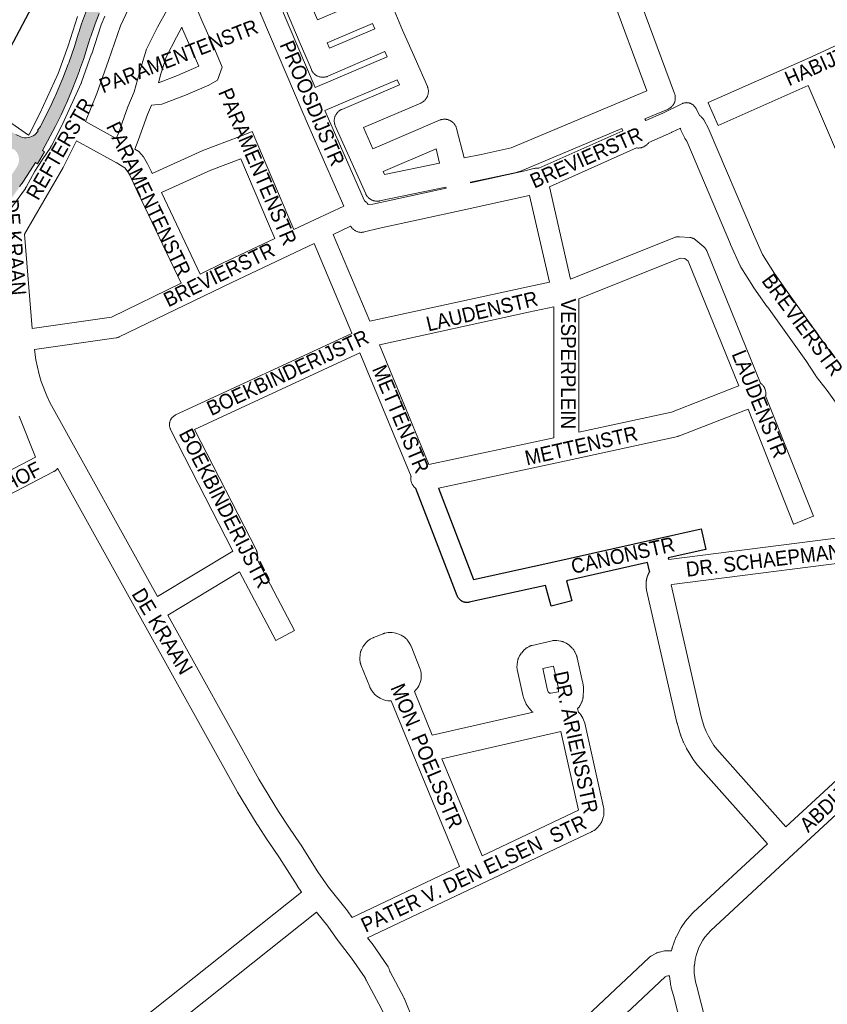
# Paper-space layout 'Layout1' of a CAD drawing. Header units: metres. Extents: x 123097 to 144122, y 392739 to 407589.
# Tile 456 of 510: x 137287 to 137707, y 399248 to 399760. Entities that reach past the tile are written whole.
import ezdxf
from ezdxf.enums import TextEntityAlignment as Align

# ---------------------------------------------------------------- set-up
doc = ezdxf.new("R2010")
doc.units = ezdxf.units.M
doc.header["$MEASUREMENT"] = 0
for name, color, linetype, lineweight in [('gs-anno-wegen algemeen tekst', 7, 'Continuous', 0), ('gs-knt-spoorlijn', 7, 'Continuous', 30), ('gs-knt-wegen algemeen', 7, 'Continuous', 0), ('ir-ARC-asfalt-hoofdwegen-te inspecteren', 5, 'Continuous', 0)]:
    doc.layers.add(name, color=color, linetype=linetype, lineweight=lineweight)
doc.styles.add('Style-Arial', font='arial.ttf')

psp = doc.layouts.get("Layout1")

# ---------------------------------------------------------------- hatches: boundary and pattern name
at = {"layer": 'ir-ARC-asfalt-hoofdwegen-te inspecteren', "linetype": 'Continuous', "lineweight": 13, "extrusion": (0, 0, -1)}
psp.add_hatch(color=5, dxfattribs=at).paths.add_polyline_path([(-137357.448, 399815.748, 0.359894), (-137356.053, 399815.67, 0.3823492), (-137355.754, 399817.101), (-137356.12, 399817.64), (-137356.401, 399818.045), (-137352.855, 399820.848), (-137348.441, 399814.178), (-137346.764, 399811.687), (-137344.158, 399807.578), (-137343.957, 399807.261), (-137343.768, 399806.937), (-137338.799, 399798.413), (-137334.739, 399791.633), (-137334.746, 399791.628), (-137334.546, 399791.311), (-137334.357, 399790.987), (-137330.904, 399785.079), (-137328.67, 399780.735), (-137328.671, 399780.735), (-137328.498, 399780.402), (-137328.332, 399780.066), (-137326.19, 399775.733), (-137322.272, 399766.659), (-137322.123, 399766.315), (-137321.992, 399765.964), (-137318.903, 399757.669), (-137317.412, 399753.023), (-137317.297, 399752.666), (-137317.191, 399752.306), (-137317.185, 399752.308), (-137315.145, 399745.764), (-137312.205, 399737.365), (-137312.208, 399737.364), (-137312.081, 399737.011), (-137311.954, 399736.658), (-137311.947, 399736.661), (-137309.148, 399729.339), (-137305.294, 399720.249), (-137305.299, 399720.247), (-137305.148, 399719.904), (-137304.997, 399719.561), (-137304.991, 399719.564), (-137302.522, 399714.222), (-137297.734, 399704.708), (-137297.742, 399704.704), (-137297.565, 399704.373), (-137297.453, 399704.163), (-137297.388, 399704.042), (-137297.366, 399704.054, 0.0675704), (-137295.952, 399702.247), (-137296.326, 399701.816), (-137294.487, 399699.927, 0.2591916), (-137287.251, 399698.782), (-137284.741, 399700.03), (-137280.695, 399702.488), (-137281.121, 399703.138), (-137279.372, 399704.269), (-137279.057, 399704.473), (-137278.862, 399704.592, 0.0006048), (-137278.819, 399704.621), (-137278.739, 399704.671), (-137278.741, 399704.675, 0.0258077), (-137276.986, 399706.029), (-137276.982, 399706.033, 0.0447258), (-137274.306, 399708.781), (-137271.631, 399703.692), (-137271.871, 399703.378), (-137274.31, 399700.385), (-137274.546, 399700.094), (-137274.622, 399700.001), (-137274.699, 399699.911), (-137274.788, 399699.807), (-137274.786, 399699.806, -0.0621577), (-137279.897, 399695.216), (-137280.72, 399694.637, 0.0674347), (-137282.327, 399693.096), (-137282.332, 399693.1), (-137282.554, 399692.798), (-137282.776, 399692.496), (-137282.767, 399692.489, 0.0131276), (-137282.996, 399692.119), (-137283.438, 399692.546), (-137284.377, 399691.719, 0.3454921), (-137285.268, 399683.229), (-137281.062, 399676.844), (-137280.485, 399677.132, 0.0272032), (-137277.669, 399672.051), (-137277.041, 399671.073), (-137276.391, 399670.109), (-137273.762, 399666.706), (-137273.763, 399666.705), (-137273.533, 399666.409), (-137273.303, 399666.113), (-137273.302, 399666.114), (-137269.068, 399660.7), (-137264.718, 399655.345), (-137264.725, 399655.34), (-137264.482, 399655.054), (-137264.239, 399654.768), (-137264.236, 399654.771), (-137259.732, 399649.605), (-137253.038, 399642.28), (-137252.785, 399642.003), (-137252.534, 399641.724), (-137252.533, 399641.725), (-137247.944, 399636.649), (-137247.651, 399636.313), (-137246.625, 399635.137), (-137244.149, 399632.154), (-137244.151, 399632.151), (-137243.909, 399631.865), (-137243.67, 399631.576), (-137240.572, 399627.824), (-137235.059, 399620.69), (-137233.956, 399619.18), (-137233.735, 399618.877), (-137233.519, 399618.57), (-137233.514, 399618.574, -0.0141233), (-137226.664, 399608.595), (-137226.461, 399608.28), (-137226.456, 399608.283, -0.0210449), (-137217.088, 399592.824), (-137216.911, 399592.493), (-137212.789, 399584.79), (-137212.797, 399584.785), (-137212.616, 399584.457), (-137212.436, 399584.131), (-137212.435, 399584.129), (-137208.049, 399575.933), (-137207.692, 399575.169), (-137205.602, 399571.243), (-137214.921, 399575.019), (-137217.999, 399580.843), (-137218.547, 399581.738), (-137221.456, 399586.973), (-137223.884, 399591.207), (-137223.875, 399591.212), (-137224.071, 399591.532), (-137224.265, 399591.853), (-137227.807, 399597.692), (-137231.023, 399602.763), (-137232.063, 399604.329), (-137232.056, 399604.333), (-137232.27, 399604.641), (-137232.481, 399604.951), (-137233.522, 399606.486), (-137238.662, 399613.928), (-137240.365, 399616.208), (-137240.589, 399616.508), (-137240.801, 399616.817), (-137240.815, 399616.808), (-137242.543, 399619.094), (-137247.468, 399625.414), (-137248.625, 399626.883), (-137248.62, 399626.887), (-137248.857, 399627.178), (-137249.094, 399627.469), (-137249.095, 399627.468), (-137252.816, 399631.999), (-137259.325, 399639.438), (-137259.572, 399639.72), (-137259.809, 399640.011), (-137259.827, 399639.996), (-137264.482, 399645.042), (-137269.036, 399650.224), (-137269.283, 399650.505), (-137269.52, 399650.796), (-137269.527, 399650.79), (-137273.981, 399655.999), (-137278.96, 399662.329), (-137279.192, 399662.624), (-137279.417, 399662.924), (-137283.532, 399668.408), (-137286.661, 399672.917), (-137287.47, 399674.084), (-137287.684, 399674.392), (-137287.893, 399674.703), (-137290.596, 399678.726), (-137294.93, 399685.463), (-137295.975, 399684.851), (-137299.551, 399691.033), (-137298.521, 399691.654), (-137302.629, 399699.169), (-137305.332, 399704.363), (-137305.33, 399704.365), (-137305.505, 399704.696), (-137305.67, 399705.032), (-137308.258, 399710.3), (-137310.717, 399715.618), (-137310.714, 399715.619), (-137310.874, 399715.958), (-137311.023, 399716.302), (-137313.351, 399721.677), (-137316.62, 399730.089), (-137317.608, 399732.785), (-137317.737, 399733.137), (-137317.862, 399733.49), (-137319.822, 399739.017), (-137322.539, 399747.616), (-137323.436, 399750.361), (-137323.434, 399750.361), (-137323.552, 399750.717), (-137323.67, 399751.073), (-137323.674, 399751.072), (-137325.572, 399756.589), (-137325.905, 399757.558), (-137328.078, 399763.009), (-137328.073, 399763.011), (-137328.217, 399763.357), (-137328.361, 399763.703), (-137329.45, 399766.33), (-137330.668, 399769.076), (-137331.951, 399771.825), (-137333.766, 399775.385), (-137335.174, 399777.922), (-137335.173, 399777.923), (-137335.356, 399778.25), (-137335.537, 399778.578), (-137338.347, 399783.671), (-137339.837, 399786.314), (-137341.414, 399788.715), (-137341.408, 399788.719), (-137341.62, 399789.028), (-137341.832, 399789.338), (-137345.702, 399794.998), (-137349.804, 399800.695), (-137352.24, 399803.735), (-137352.235, 399803.74), (-137352.475, 399804.028), (-137352.715, 399804.316), (-137352.726, 399804.307), (-137357.443, 399809.546), (-137359.208, 399811.756), (-137359.857, 399812.527), (-137361.347, 399814.124), (-137358.232, 399816.596), (-137357.993, 399816.342), (-137357.861, 399816.202)])

# ---------------------------------------------------------------- linework, layer by layer
at = {"color": 7, "linetype": 'Continuous', "flags": 128}
for points in [[(137614.766, 399472.938), (137614.58, 399472.896, -0.3692235), (137614.569, 399472.903), (137613.576, 399477.36), (137571.259, 399467.865), (137574.044, 399457.448, -0.3840123), (137574.037, 399457.436), (137563.41, 399454.595, -0.3840137), (137563.398, 399454.601), (137560.494, 399465.465), (137520.747, 399456.67), (137520.483, 399456.618), (137520.215, 399456.579), (137519.947, 399456.554), (137519.677, 399456.541), (137519.407, 399456.542), (137519.138, 399456.556), (137518.869, 399456.583), (137518.602, 399456.623), (137518.338, 399456.677), (137518.076, 399456.743), (137517.818, 399456.822), (137517.564, 399456.913), (137517.315, 399457.017), (137517.071, 399457.133), (137516.833, 399457.26), (137516.602, 399457.399), (137516.378, 399457.55), (137516.161, 399457.711), (137515.953, 399457.882), (137515.753, 399458.064), (137515.563, 399458.255), (137515.381, 399458.455), (137515.211, 399458.664), (137515.05, 399458.88), (137514.9, 399459.105), (137514.761, 399459.337), (137514.634, 399459.575), (137514.519, 399459.819), (137514.416, 399460.068), (137492.913, 399515.847)], [(137504.631, 399516.082), (137522.994, 399468.454), (137563.256, 399477.363), (137616.547, 399489.32), (137641.408, 399494.863, -0.369235), (137641.419, 399494.856), (137643.813, 399484.118, -0.3692324), (137643.806, 399484.107), (137624.33, 399479.765), (137624.529, 399478.871)]]:
    psp.add_lwpolyline(points, format="xyb", dxfattribs=at)
at = {"layer": 'gs-anno-wegen algemeen tekst', "color": 7, "linetype": 'Continuous'}
for p, q in [((137336.964, 399698.002), (137320.943, 399706.785)), ((137348.087, 399670.168), (137370.812, 399622.628)), ((137360.432, 399669.849), (137380.711, 399627.426))]:
    psp.add_line(p, q, dxfattribs=at)
at = {"layer": 'gs-anno-wegen algemeen tekst', "color": 7, "linetype": 'Continuous', "flags": 128}
for points in [[(137434.268, 399710.915), (137412.224, 399762.566), (137412.156, 399762.734), (137412.093, 399762.904), (137399.01, 399800.165), (137394.404, 399812.114), (137391.447, 399816.252)], [(137404.314, 399817.017), (137404.347, 399816.945), (137404.435, 399816.731), (137409.322, 399804.05), (137409.38, 399803.894), (137422.431, 399766.725), (137440.489, 399724.412)], [(137320.943, 399706.785), (137326.758, 399721.333), (137332.93, 399738.447), (137339.233, 399756.552), (137344.715, 399768.333), (137352.717, 399782.539), (137360.811, 399793.635), (137362.947, 399796.555), (137368.692, 399796.606), (137373.416, 399798.465), (137378.888, 399800.684), (137388.031, 399804.33)], [(137346.301, 399722.244), (137349.68, 399734.753), (137352.742, 399744.418), (137358.497, 399755.818), (137363.507, 399764.92), (137367.314, 399767.853), (137374.069, 399768.891), (137379.574, 399763.784), (137381.575, 399759.251), (137388.199, 399744.327), (137392.13, 399735.032), (137389.678, 399728.345), (137385.15, 399725.762), (137372.976, 399720.537), (137360.688, 399715.763), (137355.247, 399715.246)], [(137346.301, 399722.244), (137342.914, 399714.495), (137338.042, 399700.713), (137336.964, 399698.002)], [(137722.216, 399672.995), (137722.031, 399673.035), (137721.772, 399673.105), (137721.516, 399673.187), (137721.264, 399673.282), (137721.017, 399673.389), (137720.776, 399673.508), (137720.541, 399673.638), (137720.313, 399673.78), (137720.091, 399673.933), (137719.878, 399674.096), (137719.673, 399674.27), (137719.476, 399674.453), (137719.289, 399674.646), (137719.111, 399674.848), (137718.943, 399675.058), (137718.786, 399675.276), (137718.639, 399675.501), (137718.504, 399675.734), (137718.38, 399675.972), (137718.268, 399676.217), (137697.154, 399725.435)], [(137612.61, 399707.235), (137621.433, 399711.161), (137631.423, 399716.032), (137631.669, 399716.144), (137631.92, 399716.245), (137632.176, 399716.332), (137632.436, 399716.408), (137632.699, 399716.47), (137632.965, 399716.519), (137633.233, 399716.556), (137633.502, 399716.579), (137633.773, 399716.589), (137634.043, 399716.585), (137634.313, 399716.568), (137634.582, 399716.539), (137634.849, 399716.496), (137635.113, 399716.439), (137635.375, 399716.37), (137635.633, 399716.289), (137635.886, 399716.194), (137636.134, 399716.088), (137636.378, 399715.969), (137636.614, 399715.838), (137636.845, 399715.696), (137637.067, 399715.543), (137637.283, 399715.379), (137637.49, 399715.205), (137637.688, 399715.021), (137637.876, 399714.828), (137638.055, 399714.625), (137638.224, 399714.414), (137638.383, 399714.194), (137638.53, 399713.968), (137638.666, 399713.734), (137638.788, 399713.498), (137638.791, 399713.494), (137638.792, 399713.491)], [(137355.247, 399715.246), (137353.152, 399710.453), (137348.342, 399696.845), (137346.592, 399692.445)], [(137455.393, 399662.802), (137435.271, 399708.564), (137435.247, 399708.619), (137434.268, 399710.915)], [(137445.605, 399712.439), (137466.247, 399665.496)], [(137638.792, 399713.491), (137640.502, 399709.985)], [(137355.686, 399679.775), (137381.966, 399691.692), (137401.217, 399698.911), (137407.641, 399701.658), (137426.319, 399657.896), (137429.449, 399650.565)], [(137556.964, 399682.492), (137600.709, 399701.942)], [(137630.645, 399703.393), (137626.176, 399701.213), (137626.001, 399701.132), (137614.161, 399695.864)], [(137289.248, 399648.105), (137309.379, 399682.87), (137316.343, 399696.762)], [(137337.131, 399685.365), (137333.996, 399687.084), (137316.343, 399696.762)], [(137355.687, 399679.775), (137355.106, 399680.989), (137353.286, 399684.798), (137351.08, 399688.402), (137348.679, 399691.158), (137346.592, 399692.445)], [(137607.825, 399693.047), (137562.418, 399672.857)], [(137348.087, 399670.168), (137345.182, 399676.245), (137343.606, 399679.542), (137342.18, 399681.872), (137341.483, 399682.672), (137336.887, 399685.507)], [(137360.432, 399669.849), (137386.174, 399681.522), (137401.778, 399687.373), (137416.203, 399653.578), (137419.493, 399645.869)], [(137562.418, 399672.857), (137573.412, 399624.738)], [(137562.454, 399623.228), (137552.16, 399668.285)], [(137429.449, 399650.565), (137440.485, 399655.77), (137455.393, 399662.802)], [(137458.971, 399652.306), (137449.958, 399648.054)], [(137380.711, 399627.426), (137392.26, 399633.023), (137392.312, 399633.048), (137419.493, 399645.869)], [(137449.958, 399648.054), (137468.908, 399602.882)], [(137573.412, 399624.738), (137627.619, 399646.465), (137627.855, 399646.553), (137628.094, 399646.63), (137628.337, 399646.697), (137628.582, 399646.752), (137628.83, 399646.796), (137629.08, 399646.828), (137629.33, 399646.85), (137629.582, 399646.859), (137629.833, 399646.858), (137630.084, 399646.844), (137635.533, 399646.432), (137635.799, 399646.406), (137636.064, 399646.366), (137636.327, 399646.314), (137636.587, 399646.248), (137636.843, 399646.171), (137637.095, 399646.081), (137637.343, 399645.978), (137637.585, 399645.864), (137637.822, 399645.738), (137638.052, 399645.601), (137638.275, 399645.453), (137638.491, 399645.294), (137638.699, 399645.125), (137642.845, 399641.578), (137643.04, 399641.402), (137643.227, 399641.218), (137643.405, 399641.025), (137643.573, 399640.823), (137643.732, 399640.614), (137643.88, 399640.397), (137644.019, 399640.174), (137644.146, 399639.944), (137644.262, 399639.709), (137644.365, 399639.471), (137644.366, 399639.468), (137644.367, 399639.465)], [(137439.981, 399643.348), (137397.04, 399623.094), (137338.456, 399594.699), (137338.235, 399594.598), (137338.01, 399594.506), (137337.782, 399594.425), (137337.55, 399594.354), (137337.314, 399594.293), (137337.077, 399594.243), (137336.841, 399594.204), (137336.837, 399594.203), (137336.834, 399594.203), (137294.43, 399588.103)], [(137459.574, 399596.646), (137439.981, 399643.348)], [(137644.367, 399639.465), (137672.396, 399570.598)], [(137661.044, 399569.256), (137634.664, 399634.074), (137632.904, 399635.58), (137630.53, 399635.759), (137577.805, 399614.626)], [(137293.257, 399599.068), (137334.421, 399604.989), (137370.812, 399622.628)], [(137358.39, 399459.682), (137397.721, 399483.302), (137365.252, 399546.597), (137365.135, 399546.839), (137365.031, 399547.087), (137364.938, 399547.339), (137364.858, 399547.596), (137364.79, 399547.857), (137364.735, 399548.12), (137364.693, 399548.385), (137364.664, 399548.653), (137364.648, 399548.921), (137364.646, 399549.19), (137364.656, 399549.459), (137364.679, 399549.727), (137364.716, 399549.994), (137364.766, 399550.258), (137364.828, 399550.52), (137364.903, 399550.778), (137364.99, 399551.032), (137365.09, 399551.282), (137365.202, 399551.526), (137365.326, 399551.765), (137365.461, 399551.998), (137365.608, 399552.223), (137365.765, 399552.442), (137365.933, 399552.652), (137366.11, 399552.854), (137366.298, 399553.047), (137366.494, 399553.23), (137366.7, 399553.404), (137366.913, 399553.567), (137367.135, 399553.72), (137367.363, 399553.862), (137367.598, 399553.993), (137367.839, 399554.112), (137459.566, 399596.595)], [(137473.991, 399590.665), (137499.756, 399528.352)], [(137463.821, 399586.421), (137377.676, 399546.523), (137409.879, 399483.747), (137409.995, 399483.506), (137410.099, 399483.26), (137410.191, 399483.009), (137410.272, 399482.754), (137410.339, 399482.496), (137410.394, 399482.234), (137410.436, 399481.97), (137410.466, 399481.704), (137410.482, 399481.438), (137410.486, 399481.17), (137410.476, 399480.903), (137410.454, 399480.637), (137410.418, 399480.372), (137410.37, 399480.109), (137410.31, 399479.849), (137410.236, 399479.592), (137410.15, 399479.339), (137410.114, 399479.245)], [(137490.393, 399522.16), (137463.821, 399586.421)], [(137228.063, 399497.401), (137294.962, 399532.183), (137286.494, 399553.559)], [(137306.441, 399526.445), (137306.3, 399526.25), (137306.131, 399526.039), (137305.953, 399525.837), (137305.764, 399525.644), (137305.567, 399525.461), (137305.36, 399525.287), (137305.146, 399525.124), (137304.923, 399524.971), (137304.694, 399524.829), (137304.458, 399524.699), (137227.071, 399484.464)]]:
    psp.add_lwpolyline(points, dxfattribs=at)
psp.add_lwpolyline([(137368.814, 399730.721), (137358.95, 399726.889), (137360.238, 399731.657), (137362.96, 399740.252), (137368.229, 399750.686), (137371.061, 399755.832), (137371.517, 399754.799), (137378.105, 399739.953), (137379.983, 399735.514)], close=True, dxfattribs=at)
for points in [[(137674.996, 399564.125), (137699.839, 399501.467), (137699.841, 399501.464, -0.4573507), (137699.836, 399501.451), (137699.833, 399501.45), (137689.61, 399497.396)], [(137689.61, 399497.396, -0.3848596), (137689.597, 399497.401), (137665.897, 399557.175)], [(137410.114, 399479.245), (137429.773, 399442.022, -0.3696228), (137429.769, 399442.009), (137420.041, 399436.871, -0.3696217), (137420.028, 399436.875), (137401.195, 399472.534), (137363.745, 399450.043)]]:
    psp.add_lwpolyline(points, format="xyb", dxfattribs=at)
at = {"layer": 'gs-knt-spoorlijn', "color": 7, "linetype": 'Continuous', "flags": 128}
psp.add_lwpolyline([(136440.809, 398162.054), (136659.455, 398573.261), (136824.302, 398883.411), (137006.788, 399227.039), (137164.629, 399524.059), (137357.969, 399888.975), (137405.615, 399978.781), (137455.421, 400072.684), (137503.887, 400164.003), (137558.844, 400267.626), (137626.713, 400395.444), (137684.526, 400504.785), (137746.249, 400620.476), (137774.533, 400671.148), (137821.374, 400749.994)], dxfattribs=at)
at = {"layer": 'gs-knt-wegen algemeen', "color": 7, "linetype": 'Continuous'}
psp.add_line((137289.248, 399648.105), (137293.257, 399599.068), dxfattribs=at)
at = {"layer": 'gs-knt-wegen algemeen', "color": 7, "linetype": 'Continuous', "flags": 128}
for points in [[(137440.489, 399724.412), (137477.912, 399740.373), (137476.701, 399743.123), (137447.1, 399730.329), (137446.811, 399730.213), (137446.517, 399730.11), (137446.219, 399730.021), (137445.917, 399729.947), (137445.611, 399729.888), (137445.304, 399729.843), (137444.994, 399729.813), (137444.683, 399729.797), (137444.372, 399729.797), (137444.061, 399729.811), (137443.751, 399729.84), (137443.443, 399729.884), (137443.137, 399729.943), (137442.835, 399730.016), (137442.536, 399730.104), (137442.242, 399730.205), (137441.953, 399730.321), (137441.67, 399730.451), (137441.393, 399730.593), (137441.124, 399730.749), (137440.862, 399730.918), (137440.609, 399731.098), (137440.365, 399731.291), (137440.13, 399731.495), (137439.905, 399731.71), (137439.691, 399731.936), (137439.487, 399732.172), (137439.296, 399732.417), (137439.116, 399732.671), (137438.948, 399732.933), (137438.794, 399733.203), (137438.652, 399733.48), (137438.524, 399733.764), (137432.209, 399748.655), (137422.27, 399772.1)], [(137436.791, 399771.207), (137441.655, 399759.732), (137471.3, 399772.306)], [(137479.835, 399768.855), (137486.031, 399754.247), (137492.481, 399739.591), (137498.894, 399725.022), (137499.013, 399724.733), (137499.118, 399724.439), (137499.209, 399724.139), (137499.285, 399723.837), (137499.347, 399723.53), (137499.394, 399723.221), (137499.426, 399722.91), (137499.443, 399722.599), (137499.445, 399722.286), (137499.432, 399721.974), (137499.404, 399721.663), (137499.361, 399721.353), (137499.304, 399721.046), (137499.232, 399720.742), (137499.145, 399720.442), (137499.044, 399720.146), (137498.929, 399719.856), (137498.8, 399719.571), (137498.657, 399719.293), (137498.502, 399719.022), (137498.333, 399718.759), (137498.152, 399718.504), (137497.959, 399718.258), (137497.755, 399718.022), (137497.539, 399717.796), (137497.313, 399717.58), (137497.08, 399717.379), (137497.077, 399717.376), (137497.073, 399717.374), (137496.831, 399717.183), (137496.576, 399717.002), (137496.313, 399716.833), (137496.042, 399716.678), (137495.764, 399716.535), (137495.48, 399716.407), (137465.592, 399703.721), (137470.566, 399692.616), (137505.279, 399707.458), (137505.568, 399707.573), (137505.862, 399707.675), (137506.161, 399707.762), (137506.464, 399707.835), (137506.77, 399707.894), (137507.079, 399707.938), (137507.389, 399707.966), (137507.7, 399707.98), (137508.011, 399707.98), (137508.322, 399707.964), (137508.632, 399707.933), (137508.941, 399707.888), (137509.246, 399707.828), (137509.549, 399707.753), (137509.847, 399707.664), (137510.141, 399707.561), (137510.43, 399707.444), (137510.712, 399707.313), (137510.989, 399707.169), (137511.257, 399707.012), (137511.519, 399706.842), (137511.771, 399706.659), (137512.015, 399706.465), (137512.249, 399706.26), (137512.473, 399706.043), (137512.686, 399705.816), (137512.889, 399705.58), (137513.079, 399705.333), (137513.258, 399705.078), (137513.424, 399704.815), (137513.578, 399704.544), (137513.718, 399704.266), (137513.845, 399703.981), (137513.958, 399703.691), (137514.057, 399703.396), (137514.142, 399703.096), (137518.076, 399687.825), (137526.976, 399689.657), (137542.568, 399693.07), (137601.178, 399717.777), (137601.221, 399717.795), (137613.18, 399722.736), (137594.163, 399773.835)], [(137607.737, 399774.69), (137627.573, 399721.389), (137627.675, 399721.094), (137627.763, 399720.795), (137627.836, 399720.491), (137627.894, 399720.184), (137627.938, 399719.875), (137627.967, 399719.564), (137627.981, 399719.252), (137627.979, 399718.94), (137627.963, 399718.628), (137627.932, 399718.317), (137627.887, 399718.008), (137627.826, 399717.702), (137627.751, 399717.399), (137627.661, 399717.1), (137627.557, 399716.805), (137627.439, 399716.516), (137627.307, 399716.233), (137627.162, 399715.956), (137627.004, 399715.687), (137626.833, 399715.426), (137626.65, 399715.173), (137626.455, 399714.929), (137626.248, 399714.695), (137626.03, 399714.471), (137625.802, 399714.258), (137625.564, 399714.056), (137625.317, 399713.865), (137625.06, 399713.687), (137624.795, 399713.521), (137624.523, 399713.368), (137624.244, 399713.229), (137623.958, 399713.103), (137612.197, 399708.242), (137612.61, 399707.235)], [(137330.961, 399761.578), (137329.163, 399757.063), (137324.202, 399742.071), (137324.152, 399741.923), (137318.88, 399727.191), (137318.781, 399726.932), (137318.672, 399726.677), (137308.935, 399705.384), (137308.807, 399705.12), (137303.16, 399694.112), (137303.051, 399693.908), (137302.934, 399693.707), (137302.81, 399693.511), (137298.429, 399686.839), (137294.556, 399680.94), (137290.062, 399672.663), (137289.93, 399672.431), (137289.788, 399672.204), (137289.636, 399671.984), (137281.244, 399660.247)], [(137291.26, 399699.642), (137291.735, 399700.366), (137297.156, 399710.932), (137306.715, 399731.839), (137311.866, 399746.235), (137316.863, 399761.336)], [(137471.537, 399755.075), (137470.391, 399757.778), (137446.738, 399747.745), (137447.951, 399744.881), (137471.537, 399755.075)], [(137696.993, 399739.603), (137723.359, 399751.767)], [(137696.987, 399739.6), (137696.99, 399739.601), (137696.993, 399739.603)], [(137696.987, 399739.6), (137696.99, 399739.601), (137696.993, 399739.603)], [(137508.668, 399672.154), (137508.56, 399672.573), (137474.049, 399665.469), (137473.74, 399665.413), (137473.428, 399665.372), (137473.115, 399665.346), (137472.801, 399665.335), (137472.486, 399665.34), (137472.172, 399665.36), (137471.86, 399665.394), (137471.549, 399665.444), (137471.242, 399665.509), (137470.937, 399665.589), (137470.637, 399665.683), (137470.342, 399665.791), (137470.053, 399665.914), (137469.77, 399666.051), (137469.493, 399666.201), (137469.224, 399666.364), (137468.964, 399666.54), (137468.712, 399666.728), (137468.47, 399666.929), (137468.237, 399667.141), (137468.015, 399667.363), (137467.804, 399667.597), (137467.605, 399667.84), (137467.418, 399668.092), (137467.242, 399668.354), (137467.08, 399668.623), (137466.931, 399668.9), (137466.796, 399669.184), (137461.3, 399681.453), (137450.995, 399704.458), (137450.873, 399704.747), (137450.766, 399705.042), (137450.673, 399705.342), (137450.595, 399705.645), (137450.531, 399705.953), (137450.483, 399706.262), (137450.449, 399706.574), (137450.43, 399706.888), (137450.427, 399707.201), (137450.438, 399707.515), (137450.465, 399707.827), (137450.506, 399708.138), (137450.563, 399708.447), (137450.634, 399708.753), (137450.72, 399709.054), (137450.821, 399709.351), (137450.935, 399709.643), (137451.064, 399709.93), (137451.206, 399710.209), (137451.362, 399710.482), (137451.53, 399710.746), (137451.711, 399711.003), (137451.904, 399711.25), (137452.109, 399711.488), (137452.325, 399711.715), (137452.552, 399711.932), (137452.789, 399712.137), (137453.036, 399712.331), (137453.291, 399712.513), (137453.556, 399712.683), (137453.828, 399712.839), (137454.107, 399712.982), (137454.392, 399713.111), (137484.32, 399725.814), (137483.157, 399728.455), (137445.605, 399712.439)], [(137697.154, 399725.435), (137650.316, 399704.692)], [(137282.677, 399705.766), (137291.26, 399699.642)], [(137640.502, 399709.985), (137640.62, 399709.912), (137640.883, 399709.731), (137641.138, 399709.537), (137641.382, 399709.331), (137641.616, 399709.114), (137641.839, 399708.885), (137642.051, 399708.646), (137642.25, 399708.396), (137642.437, 399708.137), (137642.611, 399707.869), (137642.772, 399707.593), (137645.391, 399702.791), (137645.515, 399702.544), (137645.628, 399702.292), (137668.604, 399648.171), (137673.43, 399637.553), (137679.592, 399627.689), (137686.502, 399617.909), (137706.547, 399589.992), (137706.712, 399589.751), (137709.011, 399586.224)], [(137600.709, 399701.942), (137600.181, 399703.227), (137547.074, 399680.84), (137546.796, 399680.731), (137546.514, 399680.634), (137546.227, 399680.55), (137545.937, 399680.48), (137529.72, 399676.93), (137529.641, 399676.913), (137521.328, 399675.202), (137521.401, 399674.92)], [(137717.464, 399552.325), (137707.004, 399566.852), (137701.389, 399574.115), (137701.267, 399574.278), (137701.199, 399574.373), (137701.086, 399574.541), (137695.886, 399582.517), (137675.912, 399610.335), (137675.883, 399610.375), (137668.852, 399620.326), (137668.748, 399620.479), (137668.648, 399620.634), (137662.16, 399631.019), (137662.014, 399631.265), (137661.878, 399631.517), (137661.754, 399631.775), (137656.717, 399642.859), (137656.652, 399643.008), (137633.915, 399696.566), (137633.425, 399697.261), (137633.279, 399697.477), (137633.142, 399697.699), (137633.014, 399697.926), (137632.895, 399698.158), (137631.215, 399701.605), (137631.082, 399701.895), (137630.964, 399702.192), (137630.86, 399702.494), (137630.771, 399702.801), (137630.697, 399703.112), (137630.645, 399703.393)], [(137614.161, 399695.864), (137614.156, 399695.856), (137613.971, 399695.595), (137613.774, 399695.344), (137613.564, 399695.103), (137613.343, 399694.872), (137613.111, 399694.652), (137612.869, 399694.444), (137612.616, 399694.248), (137612.354, 399694.065), (137612.084, 399693.895), (137611.805, 399693.738), (137611.52, 399693.596), (137611.227, 399693.467), (137610.929, 399693.353), (137610.625, 399693.254), (137610.317, 399693.169), (137610.005, 399693.1), (137609.69, 399693.047), (137609.373, 399693.008), (137609.054, 399692.986), (137608.734, 399692.979), (137608.415, 399692.988), (137608.096, 399693.012), (137607.825, 399693.047)], [(137505.308, 399685.197), (137503.425, 399692.505), (137475.889, 399680.732), (137476.542, 399679.275), (137505.308, 399685.197)], [(137521.401, 399674.92), (137548.964, 399680.907), (137554.366, 399682.342), (137554.677, 399682.416), (137554.991, 399682.475), (137555.307, 399682.519), (137555.625, 399682.547), (137555.945, 399682.559), (137556.264, 399682.556), (137556.583, 399682.537), (137556.901, 399682.502), (137556.964, 399682.492)], [(137466.247, 399665.496), (137466.362, 399665.419), (137466.618, 399665.228), (137466.864, 399665.024), (137467.1, 399664.809), (137467.326, 399664.582), (137467.54, 399664.345), (137467.741, 399664.097), (137467.931, 399663.84), (137468.104, 399663.579), (137470.507, 399663.864), (137508.668, 399672.154)], [(137551.869, 399668.215), (137518.042, 399660.866), (137473.383, 399651.165), (137466.167, 399649.329), (137465.859, 399649.259), (137465.549, 399649.203), (137465.236, 399649.163), (137464.921, 399649.138), (137464.606, 399649.128), (137464.29, 399649.134), (137463.976, 399649.154), (137463.662, 399649.19), (137463.351, 399649.242), (137463.042, 399649.308), (137462.737, 399649.389), (137462.437, 399649.485), (137462.141, 399649.595), (137461.851, 399649.719), (137461.567, 399649.858), (137461.291, 399650.01), (137461.022, 399650.175), (137460.761, 399650.353), (137460.51, 399650.543), (137460.268, 399650.745), (137460.036, 399650.959), (137459.814, 399651.184), (137459.604, 399651.419), (137459.405, 399651.664), (137459.219, 399651.919), (137459.045, 399652.182), (137458.971, 399652.306)], [(137552.16, 399668.285), (137551.877, 399668.217), (137551.873, 399668.215), (137551.869, 399668.215)], [(137468.908, 399602.882), (137548.807, 399620.316), (137548.837, 399620.323), (137562.454, 399623.228)], [(137577.805, 399614.626), (137577.809, 399545.133)], [(137564.785, 399610.412), (137551.568, 399607.592), (137473.991, 399590.665)], [(137564.789, 399542.314), (137564.785, 399610.412)], [(137459.566, 399596.595), (137459.574, 399596.646)], [(137294.43, 399588.103), (137295.047, 399582.856), (137296.803, 399575.152), (137297.902, 399571.533), (137300.77, 399564.041), (137302.368, 399560.612), (137358.39, 399459.682)], [(137577.809, 399545.133), (137625.973, 399555.621), (137659.717, 399568.713), (137661.044, 399569.256)], [(137672.396, 399570.598), (137672.497, 399570.527), (137672.748, 399570.329), (137672.989, 399570.119), (137673.219, 399569.898), (137673.439, 399569.666), (137673.646, 399569.423), (137673.842, 399569.17), (137674.025, 399568.908), (137674.195, 399568.637), (137674.351, 399568.359), (137674.494, 399568.073), (137674.622, 399567.78), (137674.736, 399567.482), (137674.834, 399567.178), (137674.918, 399566.869), (137674.987, 399566.557), (137675.04, 399566.242), (137675.078, 399565.925), (137675.1, 399565.606), (137675.107, 399565.287), (137675.098, 399564.967), (137675.073, 399564.649), (137675.032, 399564.332), (137674.996, 399564.125)], [(137665.897, 399557.175), (137664.594, 399556.641), (137664.483, 399556.597), (137630.209, 399543.299), (137629.971, 399543.212), (137629.73, 399543.134), (137629.486, 399543.066), (137629.239, 399543.007), (137572.684, 399530.692), (137572.665, 399530.688), (137504.631, 399516.082)], [(137499.756, 399528.352), (137564.789, 399542.314)], [(137433.473, 399305.895), (137431.199, 399309.173), (137431.056, 399309.387), (137421.929, 399323.726), (137415.979, 399332.449), (137415.904, 399332.562), (137410.487, 399340.871), (137410.381, 399341.038), (137400.056, 399357.976), (137399.926, 399358.2), (137349.791, 399448.345), (137349.789, 399448.349), (137306.441, 399526.445)], [(137492.913, 399515.847), (137492.755, 399515.967), (137492.51, 399516.172), (137492.275, 399516.389), (137492.051, 399516.617), (137491.839, 399516.855), (137491.638, 399517.104), (137491.45, 399517.363), (137491.275, 399517.63), (137491.114, 399517.906), (137490.966, 399518.189), (137490.832, 399518.479), (137490.712, 399518.775), (137490.608, 399519.077), (137490.518, 399519.384), (137490.443, 399519.695), (137490.384, 399520.008), (137490.34, 399520.325), (137490.311, 399520.643), (137490.299, 399520.963), (137490.302, 399521.282), (137490.32, 399521.601), (137490.355, 399521.919), (137490.393, 399522.16)], [(137624.529, 399478.871), (137741.583, 399493.836)], [(137743.27, 399480.926), (137626.195, 399465.958), (137625.771, 399465.842), (137641.447, 399397.325), (137643.08, 399391.826), (137644.058, 399389.407), (137645.19, 399387.056), (137648.106, 399382.237), (137649.619, 399380.207), (137685.53, 399339.914)], [(137675.96, 399331.082), (137639.709, 399371.758), (137639.524, 399371.975), (137639.349, 399372.2), (137637.479, 399374.71), (137637.298, 399374.965), (137637.13, 399375.228), (137633.89, 399380.581), (137633.735, 399380.852), (137633.593, 399381.129), (137632.236, 399383.949), (137632.149, 399384.138), (137632.067, 399384.33), (137630.893, 399387.231), (137630.783, 399387.523), (137630.687, 399387.82), (137628.906, 399393.818), (137628.85, 399394.018), (137628.801, 399394.219), (137613.063, 399463.009), (137613.051, 399463.062), (137613.029, 399463.167), (137613.007, 399463.272), (137612.986, 399463.377), (137612.966, 399463.481), (137612.947, 399463.587), (137612.928, 399463.692), (137612.911, 399463.798), (137612.894, 399463.903), (137612.879, 399464.009), (137612.864, 399464.115), (137612.85, 399464.221), (137612.837, 399464.326), (137612.824, 399464.433), (137612.813, 399464.54), (137612.802, 399464.646), (137612.792, 399464.752), (137612.783, 399464.859), (137612.775, 399464.966), (137612.768, 399465.073), (137612.762, 399465.178), (137612.757, 399465.286), (137612.752, 399465.393), (137612.748, 399465.5), (137612.745, 399465.606), (137612.743, 399465.713), (137612.742, 399465.82), (137612.742, 399465.927), (137612.743, 399466.033), (137612.744, 399466.141), (137612.746, 399466.248), (137612.75, 399466.355), (137612.754, 399466.461), (137612.759, 399466.568), (137612.764, 399466.675), (137612.771, 399466.782), (137612.779, 399466.888), (137612.787, 399466.995), (137612.796, 399467.102), (137612.806, 399467.208), (137612.817, 399467.314), (137612.829, 399467.42), (137612.842, 399467.527), (137612.855, 399467.633), (137612.87, 399467.738), (137612.885, 399467.844), (137612.901, 399467.95), (137612.918, 399468.056), (137612.936, 399468.161), (137612.954, 399468.266), (137612.974, 399468.372), (137612.994, 399468.477), (137613.015, 399468.581), (137613.038, 399468.686), (137613.06, 399468.791), (137613.084, 399468.895), (137613.109, 399468.998), (137613.134, 399469.103), (137613.16, 399469.206), (137613.188, 399469.31), (137613.215, 399469.413), (137613.244, 399469.516), (137613.274, 399469.619), (137613.304, 399469.722), (137613.335, 399469.823), (137613.367, 399469.925), (137613.4, 399470.027), (137613.434, 399470.129), (137613.469, 399470.229), (137613.504, 399470.331), (137613.54, 399470.432), (137613.577, 399470.532), (137613.615, 399470.631), (137613.654, 399470.731), (137613.693, 399470.831), (137613.733, 399470.93), (137613.774, 399471.028), (137613.816, 399471.127), (137613.859, 399471.225), (137613.902, 399471.323), (137613.946, 399471.42), (137613.991, 399471.517), (137614.037, 399471.614), (137614.084, 399471.71), (137614.131, 399471.806), (137614.179, 399471.901), (137614.228, 399471.997), (137614.277, 399472.092), (137614.327, 399472.185), (137614.379, 399472.279), (137614.431, 399472.373), (137614.484, 399472.466), (137614.536, 399472.558), (137614.591, 399472.651), (137614.646, 399472.743), (137614.702, 399472.834), (137614.757, 399472.925), (137614.766, 399472.938)], [(137363.745, 399450.043), (137411.241, 399364.642), (137421.447, 399347.899), (137426.773, 399339.729), (137432.743, 399330.977), (137432.857, 399330.805), (137441.971, 399316.488), (137447.529, 399308.473), (137457.334, 399296.126), (137457.443, 399295.986), (137457.548, 399295.842), (137459.735, 399292.754)], [(137515.603, 399319.161), (137491.556, 399377.473), (137480.032, 399405.417), (137480.029, 399405.417), (137479.75, 399405.408), (137479.47, 399405.412), (137478.405, 399405.495), (137477.351, 399405.671), (137476.316, 399405.939), (137475.308, 399406.297), (137474.336, 399406.742), (137473.407, 399407.27), (137472.528, 399407.879), (137471.706, 399408.561), (137471.51, 399408.747), (137471.322, 399408.94), (137471.142, 399409.141), (137470.971, 399409.349), (137470.808, 399409.564), (137470.654, 399409.786), (137469.556, 399411.443), (137469.413, 399411.669), (137469.279, 399411.901), (137469.155, 399412.138), (137469.041, 399412.381), (137468.936, 399412.627), (137464.322, 399424.195), (137464.225, 399424.455), (137464.139, 399424.72), (137464.064, 399424.987), (137464, 399425.258), (137463.949, 399425.531), (137463.908, 399425.806), (137463.829, 399426.443), (137463.799, 399426.746), (137463.783, 399427.049), (137463.781, 399427.354), (137463.793, 399427.658), (137463.906, 399429.433), (137463.931, 399429.725), (137463.97, 399430.017), (137464.021, 399430.306), (137464.086, 399430.592), (137464.163, 399430.876), (137464.254, 399431.155), (137464.356, 399431.431), (137464.471, 399431.701), (137464.598, 399431.966), (137465.26, 399433.27), (137465.387, 399433.507), (137465.522, 399433.738), (137465.668, 399433.963), (137465.822, 399434.182), (137466.476, 399435.07), (137466.664, 399435.314), (137466.864, 399435.549), (137467.075, 399435.774), (137467.297, 399435.989), (137467.925, 399436.57), (137468.153, 399436.77), (137468.389, 399436.961), (137468.635, 399437.139), (137468.888, 399437.307), (137469.149, 399437.462), (137469.416, 399437.605), (137470.445, 399438.123), (137470.696, 399438.243), (137470.953, 399438.352), (137475.897, 399440.333), (137476.129, 399440.421), (137476.364, 399440.5), (137476.602, 399440.57), (137477.578, 399440.793), (137478.57, 399440.932), (137479.57, 399440.986), (137480.572, 399440.956), (137481.567, 399440.84), (137482.548, 399440.641), (137483.509, 399440.359), (137484.443, 399439.997), (137485.343, 399439.557), (137486.202, 399439.042), (137487.014, 399438.456), (137487.774, 399437.804), (137487.991, 399437.591), (137488.198, 399437.368), (137488.394, 399437.136), (137488.579, 399436.895), (137488.753, 399436.646), (137489.851, 399434.989), (137489.996, 399434.76), (137490.131, 399434.525), (137490.257, 399434.284), (137490.372, 399434.039), (137490.477, 399433.789), (137495.199, 399421.856), (137495.302, 399421.58), (137495.391, 399421.298), (137495.468, 399421.013), (137495.532, 399420.724), (137495.679, 399419.774), (137495.745, 399418.814), (137495.729, 399417.852), (137495.632, 399416.895), (137495.455, 399415.949), (137495.199, 399415.022), (137494.865, 399414.12), (137494.456, 399413.249), (137493.975, 399412.416), (137493.425, 399411.627), (137492.811, 399410.887), (137492.141, 399410.206)], [(137501.494, 399387.525), (137553.962, 399399.48), (137553.828, 399399.576), (137553.597, 399399.758), (137553.374, 399399.951), (137553.161, 399400.154), (137552.956, 399400.366), (137552.762, 399400.587), (137551.141, 399402.517), (137550.957, 399402.747), (137550.783, 399402.984), (137550.621, 399403.229), (137550.47, 399403.482), (137550.33, 399403.74), (137550.202, 399404.005), (137550.086, 399404.275), (137549.146, 399406.614), (137549.052, 399406.862), (137548.968, 399407.114), (137548.895, 399407.37), (137548.831, 399407.628), (137545.698, 399421.705), (137545.64, 399421.998), (137545.596, 399422.293), (137545.565, 399422.59), (137545.547, 399422.888), (137545.543, 399423.186), (137545.553, 399423.485), (137545.577, 399423.782), (137545.614, 399424.078), (137545.907, 399426.045), (137545.954, 399426.32), (137546.013, 399426.593), (137546.084, 399426.864), (137546.166, 399427.131), (137546.259, 399427.394), (137546.364, 399427.653), (137546.48, 399427.907), (137546.913, 399428.807), (137547.039, 399429.056), (137547.176, 399429.3), (137547.323, 399429.537), (137547.481, 399429.768), (137547.648, 399429.991), (137547.824, 399430.208), (137548.01, 399430.416), (137549.363, 399431.873), (137549.557, 399432.072), (137549.759, 399432.264), (137549.969, 399432.446), (137550.187, 399432.619), (137550.412, 399432.783), (137550.644, 399432.938), (137550.882, 399433.082), (137551.748, 399433.581), (137551.991, 399433.714), (137552.239, 399433.837), (137552.493, 399433.949), (137552.751, 399434.05), (137553.013, 399434.14), (137553.278, 399434.219), (137553.547, 399434.286), (137563.951, 399436.665), (137564.249, 399436.726), (137564.55, 399436.773), (137564.853, 399436.806), (137565.157, 399436.824), (137565.461, 399436.829), (137565.766, 399436.819), (137566.07, 399436.795), (137566.372, 399436.756), (137568.337, 399436.46), (137568.611, 399436.413), (137568.884, 399436.354), (137569.154, 399436.283), (137569.42, 399436.201), (137569.683, 399436.107), (137569.941, 399436.002), (137570.195, 399435.887), (137571.095, 399435.453), (137571.343, 399435.326), (137571.586, 399435.189), (137571.823, 399435.042), (137572.054, 399434.884), (137572.277, 399434.717), (137572.493, 399434.54), (137572.702, 399434.355), (137574.157, 399433.001), (137574.364, 399432.799), (137574.563, 399432.588), (137574.752, 399432.368), (137574.931, 399432.14), (137575.099, 399431.905), (137575.257, 399431.662), (137575.404, 399431.412), (137575.54, 399431.156), (137575.664, 399430.895), (137576.476, 399429.081), (137576.577, 399428.841), (137576.669, 399428.598), (137576.751, 399428.35), (137576.824, 399428.1), (137576.886, 399427.848)], [(137685.53, 399339.914), (137782.94, 399429.574)], [(137562.538, 399409.462), (137563.233, 399409.406), (137567.102, 399410.162), (137567.156, 399411.236), (137566.951, 399412.67), (137566.95, 399412.673), (137566.949, 399412.677), (137564.531, 399423.442), (137558.935, 399422.162), (137561.425, 399410.976), (137561.779, 399410.096), (137562.063, 399409.757), (137562.538, 399409.462)], [(137576.886, 399427.848), (137579.709, 399415.278), (137579.76, 399415.03), (137579.801, 399414.779), (137580.134, 399412.464), (137580.171, 399412.151), (137580.193, 399411.837), (137580.2, 399411.522), (137580.192, 399411.207), (137580.017, 399407.757), (137579.996, 399407.476), (137579.964, 399407.196), (137579.919, 399406.917), (137579.862, 399406.641), (137579.794, 399406.368), (137579.527, 399405.392), (137579.453, 399405.142), (137579.369, 399404.895), (137579.275, 399404.652), (137579.172, 399404.412), (137579.059, 399404.177), (137578.609, 399403.286), (137578.478, 399403.039), (137578.336, 399402.798), (137578.184, 399402.564), (137578.022, 399402.336), (137577.85, 399402.115), (137577.669, 399401.902), (137577.479, 399401.697), (137577.073, 399401.276), (137577.545, 399399.528), (137578.206, 399398.838), (137578.81, 399398.093), (137579.349, 399397.3), (137579.82, 399396.465), (137580.221, 399395.594), (137580.547, 399394.692), (137580.798, 399393.767), (137590.601, 399350.159), (137590.658, 399349.879), (137590.702, 399349.598), (137590.734, 399349.315), (137590.753, 399349.03), (137590.833, 399347.292), (137590.84, 399346.988), (137590.833, 399346.683), (137590.811, 399346.379), (137590.775, 399346.077), (137590.725, 399345.776), (137590.661, 399345.478), (137590.584, 399345.184), (137590.492, 399344.893), (137589.851, 399343.012), (137589.752, 399342.74), (137589.64, 399342.473), (137589.517, 399342.211), (137589.382, 399341.955), (137589.236, 399341.704), (137589.079, 399341.461), (137588.911, 399341.225), (137588.733, 399340.997), (137588.545, 399340.777), (137587.221, 399339.293), (137587.031, 399339.089), (137586.832, 399338.893), (137586.624, 399338.706), (137586.409, 399338.528), (137586.187, 399338.359), (137585.957, 399338.2), (137585.721, 399338.051), (137584.868, 399337.538)], [(137796.135, 399424.023), (137689.486, 399325.86), (137646.431, 399286.016), (137643.426, 399282.56), (137642.34, 399280.981), (137640.25, 399277.059), (137638.775, 399272.872), (137638.33, 399270.933), (137637.907, 399267.823), (137637.868, 399267.535)], [(137492.141, 399410.206), (137501.494, 399387.525)], [(137577.633, 399348.483), (137568.43, 399389.422), (137506.528, 399375.318)], [(137506.528, 399375.318), (137527.389, 399324.733)], [(137527.389, 399324.733), (137577.633, 399348.483)], [(137584.86, 399337.534), (137584.721, 399337.454), (137584.587, 399337.378), (137584.582, 399337.375), (137584.439, 399337.303), (137584.297, 399337.231), (137584.291, 399337.228), (137526.763, 399310.035), (137467.763, 399282.148)], [(137584.868, 399337.538), (137584.865, 399337.536), (137584.863, 399337.535), (137584.86, 399337.534)], [(137584.868, 399337.538), (137584.865, 399337.536), (137584.863, 399337.535), (137584.86, 399337.534)], [(137625.976, 399275.31), (137626.167, 399276.142), (137626.226, 399276.381), (137626.295, 399276.617), (137626.372, 399276.851), (137628.134, 399281.851), (137628.22, 399282.081), (137628.315, 399282.307), (137628.418, 399282.53), (137628.529, 399282.749), (137631.023, 399287.429), (137631.142, 399287.642), (137631.269, 399287.851), (137631.404, 399288.055), (137632.907, 399290.241), (137633.05, 399290.441), (137633.201, 399290.636), (137633.358, 399290.825), (137636.838, 399294.826), (137636.995, 399295), (137637.159, 399295.169), (137637.328, 399295.332), (137675.96, 399331.082)], [(137459.735, 399292.754), (137515.603, 399319.161)], [(137218.418, 399135.192), (137286.022, 399188.851), (137433.473, 399305.895)], [(137441.249, 399295.445), (137299.179, 399182.671)], [(137476.861, 399240.8), (137475.067, 399245.155), (137467.077, 399260.07), (137466.935, 399260.351), (137466.807, 399260.639), (137466.693, 399260.933), (137466.593, 399261.232), (137466.59, 399261.242), (137459.472, 399271.64), (137452.472, 399280.499), (137452.268, 399280.772), (137447.027, 399288.169), (137441.249, 399295.445)], [(137467.763, 399282.148), (137469.826, 399279.537), (137469.961, 399279.36), (137470.09, 399279.179), (137478.449, 399266.968), (137478.622, 399266.702), (137478.781, 399266.428), (137478.927, 399266.146), (137479.06, 399265.857), (137479.178, 399265.563), (137479.281, 399265.263), (137479.37, 399264.958), (137479.444, 399264.649), (137479.47, 399264.509), (137486.7, 399251.013), (137486.8, 399250.818), (137486.894, 399250.62), (137486.98, 399250.418), (137491.42, 399239.638)], [(137506.258, 399170.321), (137614.281, 399271.801), (137614.513, 399272.009), (137614.756, 399272.206), (137615.008, 399272.391), (137615.268, 399272.564), (137615.536, 399272.724), (137617.864, 399274.039), (137618.108, 399274.17), (137618.358, 399274.291), (137618.613, 399274.401), (137618.872, 399274.5), (137619.135, 399274.588), (137619.401, 399274.664), (137619.67, 399274.73), (137622.282, 399275.303), (137622.585, 399275.362), (137622.891, 399275.406), (137623.199, 399275.436), (137623.508, 399275.452), (137623.818, 399275.452), (137624.127, 399275.438), (137625.976, 399275.31)], [(137637.867, 399267.528), (137637.814, 399265.714), (137637.876, 399263.676)], [(137637.868, 399267.535), (137637.868, 399267.531), (137637.867, 399267.528)], [(137637.868, 399267.535), (137637.868, 399267.531), (137637.867, 399267.528)], [(137624.918, 399262.332), (137624.16, 399262.385), (137623.416, 399262.222), (137622.623, 399261.774), (137515.83, 399161.449)], [(137685.211, 399047.101), (137679.749, 399052.594), (137679.539, 399052.816), (137679.34, 399053.047), (137679.151, 399053.287), (137678.974, 399053.536), (137678.809, 399053.793), (137677.417, 399056.074), (137677.278, 399056.313), (137677.149, 399056.558), (137677.031, 399056.808), (137676.923, 399057.064), (137676.826, 399057.323), (137676.741, 399057.586), (137676.667, 399057.853), (137627.023, 399252.095), (137625.884, 399256.065), (137625.809, 399256.349), (137625.747, 399256.637), (137625.698, 399256.928), (137624.938, 399262.174), (137624.918, 399262.332)], [(137637.876, 399263.676), (137638.52, 399259.232), (137639.564, 399255.596), (137639.614, 399255.412), (137689.04, 399062.023), (137689.523, 399061.23), (137694.407, 399056.318)]]:
    psp.add_lwpolyline(points, dxfattribs=at)
psp.add_lwpolyline([(137650.316, 399704.692, -0.384553), (137650.303, 399704.697), (137645.039, 399716.585, -0.3845549), (137645.043, 399716.597), (137696.944, 399739.581), (137696.987, 399739.6)], format="xyb", dxfattribs=at)
at = {"layer": 'ir-ARC-asfalt-hoofdwegen-te inspecteren', "color": 5, "linetype": 'Continuous', "lineweight": 13}
psp.add_lwpolyline([(137321.992, 399765.964), (137318.903, 399757.669), (137317.412, 399753.023), (137317.297, 399752.666), (137317.191, 399752.306), (137317.185, 399752.308), (137315.145, 399745.764), (137312.205, 399737.365), (137312.208, 399737.364), (137312.081, 399737.011), (137311.954, 399736.658), (137311.947, 399736.661), (137309.148, 399729.339), (137305.294, 399720.249), (137305.299, 399720.247), (137305.148, 399719.904), (137304.997, 399719.561), (137304.991, 399719.564), (137302.522, 399714.222), (137297.734, 399704.708), (137297.742, 399704.704), (137297.565, 399704.373), (137297.453, 399704.163), (137297.388, 399704.042), (137297.366, 399704.054, -0.0675704), (137295.952, 399702.247), (137296.326, 399701.816), (137294.487, 399699.927, -0.2591916), (137287.251, 399698.782), (137284.741, 399700.03)], format="xyb", dxfattribs=at)
psp.add_lwpolyline([(137286.661, 399672.917), (137287.47, 399674.084), (137287.684, 399674.392), (137287.893, 399674.703), (137290.596, 399678.726), (137294.93, 399685.463), (137295.975, 399684.851), (137299.551, 399691.033), (137298.521, 399691.654), (137302.629, 399699.169), (137305.332, 399704.363), (137305.33, 399704.365), (137305.505, 399704.696), (137305.67, 399705.032), (137308.258, 399710.3), (137310.717, 399715.618), (137310.714, 399715.619), (137310.874, 399715.958), (137311.023, 399716.302), (137313.351, 399721.677), (137316.62, 399730.089), (137317.608, 399732.785), (137317.737, 399733.137), (137317.862, 399733.49), (137319.822, 399739.017), (137322.539, 399747.616), (137323.436, 399750.361), (137323.434, 399750.361), (137323.552, 399750.717), (137323.67, 399751.073), (137323.674, 399751.072), (137325.572, 399756.589), (137325.905, 399757.558), (137328.078, 399763.009)], dxfattribs=at)

# ---------------------------------------------------------------- texts
at = {"layer": 'gs-anno-wegen algemeen tekst', "color": 7, "style": 'Style-Arial', "width": 0.909091}
for s, rotation, p in [('PARAMENTENSTR', 21.23245, (137369.383, 399740.798)), ('HABIJTSTR', 23.88589, (137709.944, 399739.367)), ('PROOSDIJSTR', 293.11137, (137439.037, 399716.325)), ('PARAMENTENSTR', 293.11379, (137410.56, 399683.355)), ('REFTERSTR', 59.92673, (137307.654, 399692.557)), ('PARAMENTENSTR', 295.54941, (137353.856, 399666.455)), ('BREVIERSTR', 23.98504, (137581.561, 399688.043)), ('BREVIERSTR', 25.85926, (137390.452, 399627.135)), ('BREVIERSTR', 306.43004, (137694.214, 399601.031)), ('LAUDENSTR', 13.38661, (137527.323, 399608.113)), ('VESPERPLEIN', 269.90919, (137572.347, 399580.763)), ('BOEKBINDERIJSTR', 24.85114, (137426.206, 399576.174)), ('LAUDENSTR', 292.14236, (137671.89, 399559.865)), ('METTENSTR', 292.74734, (137485.098, 399552.051)), ('METTENSTR', 12.8165, (137578.987, 399538.182)), ('DE KRAANHOF', 27.47079, (137265.692, 399510.552)), ('CANONSTR', 12.65354, (137600.659, 399481.138)), ('DR. SCHAEPMANSTR', 6.77932, (137683.719, 399479.709)), ('DE KRAAN', 301.2261, (137360.968, 399441.643)), ('DR. ARIENSSTR', 282.2336, (137576.195, 399383.855)), ('MON. POELSSTR', 292.7058, (137498.617, 399376.722)), ('ABDIJLN', 42.9698, (137709.254, 399353.027)), ('STR', 25.2325, (137572.051, 399338.723)), ('PATER V. DEN ELSEN', 25.2325, (137511.543, 399310.091))]:
    psp.add_text(s, height=7.7, rotation=rotation, dxfattribs=at).set_placement(p, align=Align.MIDDLE_CENTER)
at = {"layer": 'gs-anno-wegen algemeen tekst', "color": 7, "linetype": 'Continuous', "style": 'Style-Arial', "width": 0.909091}
for s, rotation, p in [('DE KRAAN', 274.73679, (137284.287, 399641.345)), ('BOEKBINDERIJSTR', 297.15686, (137393.592, 399505.614))]:
    psp.add_text(s, height=7.7, rotation=rotation, dxfattribs=at).set_placement(p, align=Align.MIDDLE_CENTER)

doc.saveas('drawing.dxf')
